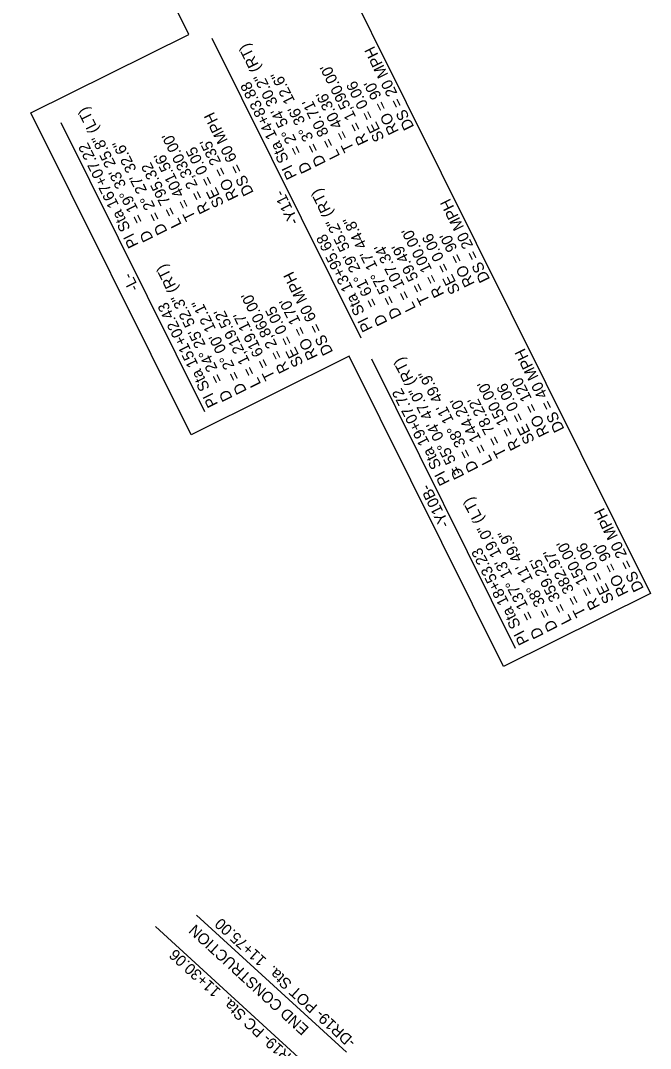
# Model space of a CAD drawing. Extents: x 472216 to 481979, y 489069 to 507339.
# Drawn here: x 476344 to 476741, y 501113 to 501762 of the extents above; entities that cross this region are included whole.
import ezdxf

# ---------------------------------------------------------------- set-up
doc = ezdxf.new("R2010")
doc.units = 0
for name, color, linetype in [('Exist Horizontal Alignment Point', 7, 'Continuous'), ('Old_Level_12', 7, 'Continuous'), ('Prop Drainage Structure Pipe RCP 24in Class III Label', 7, 'Continuous'), ('Prop Erosion Embankment Toe Protection CELL', 7, 'Continuous'), ('Prop Rem of Exist Asph Pvmt', 7, 'Continuous'), ('Sheet North Arrow Point CELL', 7, 'Continuous')]:
    doc.layers.add(name, color=color, linetype=linetype)

msp = doc.modelspace()

# ---------------------------------------------------------------- linework, layer by layer
at = {"layer": 'Exist Horizontal Alignment Point'}
for points in [[(476449.98, 501752.93), (476296.11, 502062.33), (476388.94, 502108.49), (476741.26, 501400.02), (476648.43, 501353.86), (476551.03, 501549.71)], [(476551.03, 501549.71), (476451.37, 501500.15), (476350.31, 501703.36), (476449.98, 501752.93)]]:
    msp.add_lwpolyline(points, dxfattribs=at)
at = {"layer": 'Old_Level_12'}
for p, q in [((476454.67, 501196.96), (476549.41, 501110.39)), ((476428.81, 501189.68), (476524.27, 501102.46))]:
    msp.add_line(p, q, dxfattribs=at)
at = {"layer": 'Prop Drainage Structure Pipe RCP 24in Class III Label'}
for radius, start, end in [(2872, 213.56501, 218.19209), (2848, 214.27621, 218.19003)]:
    msp.add_arc((478615.62, 502799.59), radius, start, end, dxfattribs=at)
at = {"layer": 'Prop Erosion Embankment Toe Protection CELL'}
msp.add_arc((478615.62, 502799.59), 2843, 215.7047, 218.19003, dxfattribs=at)
at = {"layer": 'Prop Rem of Exist Asph Pvmt'}
for p, q in [((476558.73, 501561.16), (476464.69, 501750.27)), ((476460.02, 501514.61), (476369.26, 501697.12)), ((476656.11, 501365.33), (476565.35, 501547.85))]:
    msp.add_line(p, q, dxfattribs=at)
at = {"layer": 'Sheet North Arrow Point CELL'}
msp.add_arc((478615.62, 502799.59), 2860, 203.81642, 228.24762, dxfattribs=at)

# ---------------------------------------------------------------- texts
at = {"layer": 'Old_Level_12'}
for s, rotation, p in [('-DR19- POT Sta.  11+75.00', 137.61752, (476555.83, 501117.55)), ('END CONSTRUCTION', 137.61752, (476526.2, 501125.63)), ('-DR19- PC Sta.  11+30.06', 137.57118, (476522.38, 501102.11))]:
    msp.add_text(s, height=7, rotation=rotation, dxfattribs=at).set_placement(p)
at = {"layer": 'Prop Rem of Exist Asph Pvmt'}
for s, rotation, p in [('= 2%%d 54\' 30.2" (RT)', 116.44074, (476521.63, 501678.7)), ('DS = 20 MPH', 116.44074, (476592.28, 501694.61)), ("R = 1,590.00'", 116.44074, (476563.43, 501685.14)), ('D = 3%%d 36\' 12.6"', 116.44074, (476536.57, 501671.78)), ('PI Sta 14+83.88', 116.44074, (476518.37, 501663.48)), ('SE = 0.06', 116.44074, (476573.6, 501687.21)), ("RO = 90'", 116.44074, (476582.7, 501691.75)), ("T = 40.36'", 116.44074, (476554.48, 501680.68)), ('= 19%%d 33\' 25.8" (LT)', 116.44074, (476421.69, 501635.39)), ("L = 80.71'", 116.44074, (476545.53, 501676.23)), ('DS = 60 MPH', 116.44074, (476491.07, 501653.1)), ("R = 2,330.00'", 116.44074, (476463.5, 501641.83)), ('PI Sta 167+07.22', 116.44074, (476418.43, 501620.17)), ('D = 2%%d 27\' 32.6"', 116.44074, (476436.63, 501628.47)), ('SE = 0.05', 116.44074, (476472.38, 501645.7)), ("RO = 235'", 116.44074, (476481.48, 501650.25)), ("T = 401.56'", 116.44074, (476454.54, 501637.37)), ('L = 795.32', 116.44074, (476445.59, 501632.92)), ('D', 116.44074, (476527.62, 501667.33)), ('= 61%%d 29\' 55.2" (RT)', 116.44074, (476569.49, 501582.47)), ('-Y11-', 116.44074, (476519.66, 501634.79)), ('DS = 20 MPH', 116.44074, (476640.14, 501598.38)), ('D = 57%%d 17\' 44.8"', 116.44074, (476584.43, 501575.55)), ('D', 116.44074, (476427.68, 501624.02)), ("R = 100.00'", 116.44074, (476611.29, 501588.91)), ('PI Sta 13+95.68', 116.44074, (476566.22, 501567.25)), ('SE = 0.06', 116.44074, (476621.45, 501590.98)), ("RO = 90'", 116.44074, (476630.55, 501595.53)), ("L = 107.34'", 116.44074, (476593.38, 501580.01)), ("T = 59.49'", 116.44074, (476602.33, 501584.46)), ('= 24%%d 25\' 52.3" (RT)', 116.44074, (476471.77, 501534.7)), ('DS = 60 MPH', 116.44074, (476541.14, 501552.41)), ('-L-', 116.44074, (476418.69, 501592.8)), ('PI Sta 151+02.43', 116.44074, (476468.5, 501519.48)), ('D = 2%%d 00\' 12.1"', 116.44074, (476486.71, 501527.78)), ("R = 2,860.00'", 116.44074, (476513.57, 501541.14)), ("RO = 170'", 116.44074, (476531.55, 501549.56)), ("L = 1,219.52'", 116.44074, (476495.66, 501532.23)), ('SE = 0.05', 116.44074, (476522.45, 501545.01)), ("T = 619.17'", 116.44074, (476504.61, 501536.69)), ('D', 116.44074, (476575.47, 501571.1)), ('DS = 40 MPH', 116.44074, (476687.16, 501503.83)), ('= 55%%d 04\' 47.0" (RT)', 117.19872, (476622.45, 501476.42)), ('D = 38%%d 11\' 49.9"', 117.19872, (476632.9, 501478.84)), ("R = 150.00'", 117.19872, (476659.58, 501492.55)), ('SE = 0.06', 116.44074, (476668.47, 501496.43)), ("RO = 120'", 116.44074, (476677.57, 501500.97)), ('D', 116.44074, (476477.75, 501523.33)), ('PI Sta 19+07.72', 117.19872, (476614.81, 501470.3)), ("L = 144.20'", 117.19872, (476641.8, 501483.41)), ("T = 78.22'", 117.19872, (476650.69, 501487.98)), ('D', 117.19872, (476624.01, 501474.27)), ('-Y10B-', 116.44074, (476614.78, 501443.52)), ('= 137%%d 13\' 19.0" (LT)', 117.19872, (476667.94, 501384.88)), ('DS = 20 MPH', 116.44074, (476737.23, 501403.14)), ('D = 38%%d 11\' 49.9"', 117.19872, (476682.97, 501378.15)), ('PI Sta 18+53.23', 117.19872, (476664.88, 501369.61)), ("R = 150.00'", 117.19872, (476709.66, 501391.86)), ('SE = 0.06', 116.44074, (476718.54, 501395.74)), ("RO = 90'", 116.44074, (476727.64, 501400.28)), ("L = 359.25'", 117.19872, (476691.87, 501382.72)), ("T = 382.97'", 117.19872, (476700.76, 501387.29)), ('D', 117.19872, (476674.08, 501373.58))]:
    msp.add_text(s, height=7, rotation=rotation, dxfattribs=at).set_placement(p)

doc.saveas('drawing.dxf')
